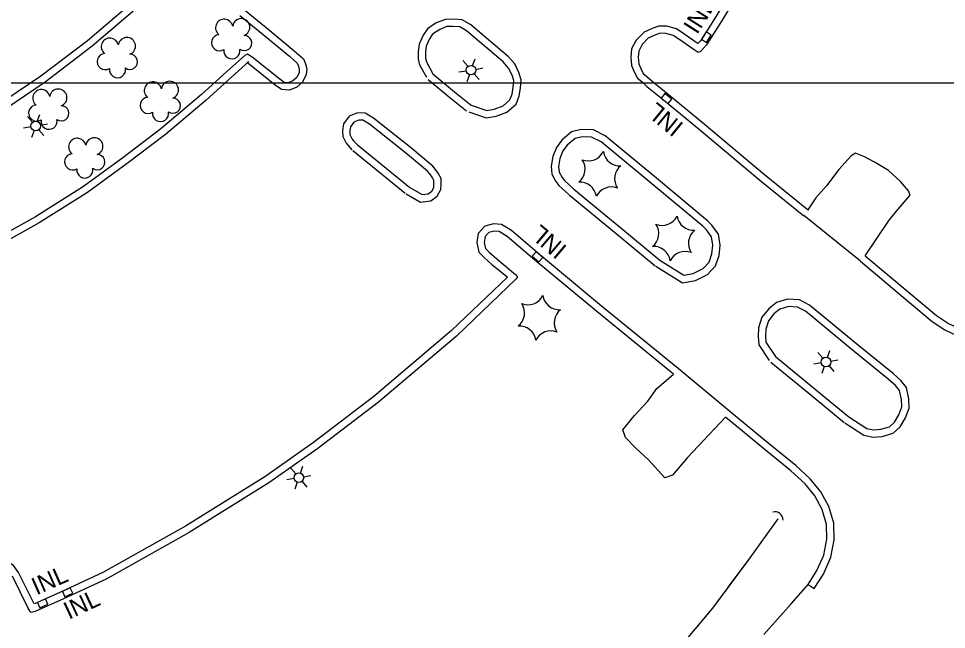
# Model space of a CAD drawing. Extents: x 353423 to 364002, y 127000 to 201942.
# Drawn here: x 361547 to 361866.3, y 159311.9 to 159522.1 of the extents above; entities that cross this region are included whole.
import ezdxf

# ---------------------------------------------------------------- set-up
doc = ezdxf.new("R2010")
doc.units = 0
for name, color, linetype in [('E_DTM_SlopeBottom', 7, 'Continuous'), ('E_FEN_Generic', 7, 'Continuous'), ('E_LAND_BrushLine', 7, 'Continuous'), ('E_LAND_TreeLine', 7, 'Continuous'), ('E_MISCPROP', 7, 'Continuous'), ('E_STRUCT_WingWall', 7, 'Continuous')]:
    doc.layers.add(name, color=color, linetype=linetype)

msp = doc.modelspace()

# ---------------------------------------------------------------- linework, layer by layer
at = {"layer": 'E_DTM_SlopeBottom'}
for points in [[(361785.3, 159516.42), (361783.61, 159517.49), (361782, 159514.96), (361783.69, 159513.89), (361785.3, 159516.42)], [(361769.45, 159496.27), (361768.18, 159494.72), (361770.5, 159492.82), (361771.77, 159494.37), (361769.45, 159496.27)], [(361726.08, 159438.4), (361727.37, 159439.92), (361725.08, 159441.86), (361723.79, 159440.34), (361726.08, 159438.4)], [(361565.62, 159324.4), (361564.78, 159326.21), (361562.06, 159324.94), (361562.9, 159323.13), (361565.62, 159324.4)], [(361557.04, 159320.52), (361556.23, 159322.35), (361553.48, 159321.14), (361554.29, 159319.31), (361557.04, 159320.52)]]:
    msp.add_lwpolyline(points, dxfattribs=at)
msp.add_arc((361807.32, 159349.59), 2.76, 358.5501, 104.7897, dxfattribs=at)
at = {"layer": 'E_FEN_Generic'}
for centre, radius, start, end in [((361617.75, 159518.92), 2.97, 11.4515, 232.6854), ((361623.6, 159519.12), 2.97, 289.1023, 172.0756), ((361578.39, 159512.43), 2.97, 11.4515, 232.6854), ((361584.24, 159512.62), 2.97, 289.1023, 172.0756), ((361616.16, 159513.78), 2.78, 94.4224, 302.1954), ((361624.65, 159513.69), 2.61, 233.8075, 91.7402), ((361620.39, 159511), 2.78, 171.0994, 12.1105), ((361576.8, 159507.29), 2.78, 94.4224, 302.1954), ((361585.29, 159507.2), 2.61, 233.8075, 91.7402), ((361581.03, 159504.51), 2.78, 171.0994, 12.1105), ((361593.2, 159497.33), 2.97, 11.4515, 232.6854), ((361599.05, 159497.53), 2.97, 289.1023, 172.0756), ((361554.81, 159494.68), 2.97, 11.4515, 232.6854), ((361560.66, 159494.88), 2.97, 289.1023, 172.0756), ((361553.22, 159489.55), 2.78, 94.4224, 302.1954), ((361591.62, 159492.2), 2.78, 94.4224, 302.1954), ((361600.11, 159492.11), 2.61, 233.8075, 91.7402), ((361561.71, 159489.46), 2.61, 233.8075, 91.7402), ((361595.84, 159489.42), 2.78, 171.0994, 12.1105), ((361557.45, 159486.77), 2.78, 171.0994, 12.1105), ((361567.17, 159477.92), 2.97, 11.4515, 232.6854), ((361573.02, 159478.11), 2.97, 289.1023, 172.0756), ((361565.59, 159472.78), 2.78, 94.4224, 302.1954), ((361574.08, 159472.69), 2.61, 233.8075, 91.7402), ((361736.22, 159470.31), 5.72, 308.2392, 34.0041), ((361743.09, 159478.83), 5.72, 248.2392, 334.0041), ((361753.9, 159477.14), 5.72, 188.2392, 274.0041), ((361569.81, 159470), 2.78, 171.0994, 12.1105), ((361757.84, 159466.94), 5.72, 128.2392, 214.0041), ((361740.17, 159460.11), 5.72, 8.2392, 94.0041), ((361750.98, 159458.42), 5.72, 68.2392, 154.0041), ((361768.47, 159456.65), 5.72, 248.2392, 334.0041), ((361779.28, 159454.96), 5.72, 188.2392, 274.0041), ((361761.61, 159448.13), 5.72, 308.2392, 34.0041), ((361783.23, 159444.76), 5.72, 128.2392, 214.0041), ((361765.55, 159437.93), 5.72, 8.2392, 94.0041), ((361776.36, 159436.24), 5.72, 68.2392, 154.0041), ((361722.27, 159429.31), 5.72, 248.2392, 334.0041), ((361733.07, 159427.62), 5.72, 188.2392, 274.0041), ((361715.4, 159420.79), 5.72, 308.2392, 34.0041), ((361737.02, 159417.41), 5.72, 128.2392, 214.0041), ((361719.34, 159410.58), 5.72, 8.2392, 94.0041), ((361730.15, 159408.9), 5.72, 68.2392, 154.0041)]:
    msp.add_arc(centre, radius, start, end, dxfattribs=at)
at = {"layer": 'E_LAND_BrushLine'}
for p, q in [((361703.22, 159505.91), (361704.07, 159508.28)), ((361701.62, 159505.66), (361699.92, 159507.64)), ((361704.33, 159504.62), (361706.78, 159505.13)), ((361701.09, 159504.04), (361698.53, 159503.61)), ((361702.12, 159502.82), (361701.25, 159500.37)), ((361703.78, 159503.08), (361705.44, 159501.11)), ((361551.79, 159486.42), (361550.1, 159488.41)), ((361553.4, 159486.67), (361554.24, 159489.05)), ((361551.26, 159484.81), (361548.7, 159484.38)), ((361552.3, 159483.59), (361551.42, 159481.14)), ((361553.95, 159483.85), (361555.61, 159481.87)), ((361554.5, 159485.39), (361556.95, 159485.9)), ((361823.78, 159405.2), (361822.08, 159407.19)), ((361825.39, 159405.45), (361826.23, 159407.83)), ((361823.25, 159403.59), (361820.69, 159403.16)), ((361826.49, 159404.17), (361828.94, 159404.68)), ((361824.29, 159402.37), (361823.41, 159399.92)), ((361825.94, 159402.63), (361827.6, 159400.65)), ((361643.99, 159365.66), (361644.83, 159368.04)), ((361642.39, 159365.41), (361640.68, 159367.39)), ((361645.09, 159364.38), (361647.54, 159364.89)), ((361641.85, 159363.79), (361639.29, 159363.36)), ((361642.89, 159362.58), (361642.02, 159360.12)), ((361644.54, 159362.83), (361646.2, 159360.86))]:
    msp.add_line(p, q, dxfattribs=at)
for centre in [(361702.69, 159504.36), (361552.87, 159485.12), (361824.86, 159403.9), (361643.46, 159364.11)]:
    msp.add_circle(centre, 1.64, dxfattribs=at)
at = {"layer": 'E_LAND_TreeLine'}
for p in [(358500, 159500), (359500, 159500)]:
    msp.add_line(p, (362500, 159500), dxfattribs=at)
at = {"layer": 'E_MISCPROP'}
for points in [[(361865.67, 159757.3), (361863.88, 159739.45), (361860.22, 159715.35), (361856.35, 159695.29), (361851.09, 159673.48), (361845.25, 159652.59), (361839.03, 159632.99), (361832.38, 159613.88), (361822.92, 159591.14), (361811.86, 159567.7), (361797.94, 159541.11), (361787.05, 159522.91), (361781.77, 159514.6), (361780.77, 159513.46)], [(361800.12, 159539.89), (361789.18, 159521.59), (361783.78, 159513.1), (361781.7, 159510.72), (361780.85, 159510.38), (361779.16, 159511.57), (361774.51, 159514.72), (361772.28, 159516.24), (361769.69, 159516.99), (361767.75, 159517.02), (361766, 159516.37), (361763.69, 159515.32), (361761.6, 159513.22), (361760.4, 159510.93), (361760.22, 159508.78), (361760.41, 159506.5), (361761.08, 159504.87), (361761.95, 159503.22), (361763.23, 159502.16), (361764.87, 159500.64), (361770.5, 159496.06), (361782.91, 159485.86), (361803.68, 159468.43), (361818.86, 159456.17)], [(361538.24, 159491.32), (361554.63, 159502.4), (361570.72, 159514.6), (361589.25, 159530.54)], [(361539.57, 159489.21), (361556.09, 159500.37), (361572.29, 159512.66), (361590.91, 159528.68)], [(361624.7, 159525.11), (361633.43, 159518.02), (361641.86, 159511.02), (361645.02, 159508.22), (361645.71, 159506.46), (361646.13, 159504.84), (361645.97, 159502.86), (361644.72, 159500.23), (361642.7, 159498.53), (361640.18, 159497.4), (361637.43, 159497.69), (361635.32, 159499.22), (361625.92, 159506.77), (361625.64, 159506.94), (361626.27, 159507.29), (361620.24, 159501.95), (361611.59, 159494.05), (361597.5, 159482.15), (361584.36, 159472.2), (361570.68, 159462.26), (361554.03, 159451.77), (361534.91, 159441.13)], [(361623.1, 159523.18), (361631.84, 159516.09), (361640.23, 159509.12), (361642.91, 159506.74), (361643.33, 159505.68), (361643.6, 159504.62), (361643.51, 159503.52), (361642.69, 159501.79), (361641.36, 159500.67), (361639.77, 159499.95), (361638.36, 159500.11), (361636.84, 159501.21), (361627.37, 159508.81), (361625.72, 159509.84), (361624.82, 159509.35), (361618.57, 159503.81), (361609.94, 159495.93), (361595.94, 159484.1), (361582.87, 159474.21), (361569.28, 159464.33), (361552.75, 159453.92), (361533.74, 159443.35)], [(361701.92, 159489.97), (361707.9, 159487.91), (361711.29, 159488.47), (361715.04, 159489.93), (361718.2, 159492.65), (361719.3, 159495.45), (361719.72, 159498.17), (361719.96, 159501.04), (361719.2, 159503.56), (361717.72, 159506.48), (361715.57, 159508.97), (361702.61, 159519.96), (361699.62, 159521.67), (361696.51, 159521.9), (361693.92, 159521.83), (361690.75, 159520.59), (361687.68, 159518.55), (361686.18, 159516.33), (361684.82, 159513.32), (361684.49, 159510.7), (361684.47, 159508.1), (361685, 159506.22), (361687.41, 159501.89)], [(361702.74, 159492.33), (361708.11, 159490.48), (361710.62, 159490.9), (361713.73, 159492.1), (361716.1, 159494.14), (361716.87, 159496.11), (361717.23, 159498.46), (361717.43, 159500.78), (361716.87, 159502.63), (361715.63, 159505.07), (361713.8, 159507.19), (361701.17, 159517.91), (361698.87, 159519.22), (361696.45, 159519.39), (361694.42, 159519.34), (361691.91, 159518.36), (361689.47, 159516.74), (361688.38, 159515.11), (361687.25, 159512.64), (361686.99, 159510.54), (361686.97, 159508.43), (361687.33, 159507.18), (361689.59, 159503.1)], [(361780.79, 159513.48), (361780.58, 159513.62), (361775.92, 159516.79), (361773.36, 159518.53), (361770.07, 159519.49), (361767.32, 159519.52), (361765.05, 159518.69), (361762.24, 159517.41), (361759.56, 159514.71), (361757.95, 159511.64), (361757.71, 159508.78), (361757.95, 159505.9), (361758.82, 159503.81), (361759.96, 159501.61), (361761.58, 159500.28), (361763.23, 159498.75), (361768.92, 159494.12), (361781.32, 159483.94), (361802.1, 159466.5), (361817.29, 159454.23)], [(361689.59, 159503.1), (361697.02, 159496.89), (361702.74, 159492.33)], [(361687.99, 159501.18), (361695.44, 159494.96), (361701.18, 159490.38)], [(361680.36, 159461.77), (361685.35, 159458.92), (361688.82, 159459.36), (361691.09, 159460.94), (361692.32, 159463.27), (361692.42, 159465.08), (361692.44, 159467.03), (361691.38, 159468.92), (361690.47, 159470.18), (361689.54, 159471.34), (361681.7, 159477.79), (361669.14, 159487.85), (361666.21, 159489.56), (361663.62, 159489.64), (361660.73, 159488.53), (361658.79, 159485.82), (361658.42, 159483.6), (361658.58, 159481.53), (361659.7, 159479.19), (361660.41, 159478.39), (361661.7, 159476.93)], [(361681.59, 159463.94), (361685.87, 159461.51), (361687.89, 159461.76), (361689.16, 159462.65), (361689.85, 159463.95), (361689.92, 159465.16), (361689.93, 159466.39), (361689.27, 159467.57), (361688.48, 159468.66), (361687.75, 159469.57), (361680.12, 159475.85), (361667.72, 159485.79), (361665.5, 159487.08), (361664.05, 159487.13), (361662.33, 159486.46), (361661.16, 159484.83), (361660.93, 159483.49), (361661.03, 159482.19), (361661.8, 159480.59), (361662.28, 159480.05), (361663.57, 159478.6)], [(361766.31, 159436.84), (361775.45, 159431.14), (361779.93, 159431.94), (361784.08, 159434.01), (361786.8, 159437.02), (361788.05, 159440.6), (361788.4, 159444.14), (361787.83, 159447.92), (361785.61, 159451), (361784.12, 159452.47), (361766.52, 159467.18), (361748.86, 159481.74), (361744.84, 159483.78), (361740.65, 159483.92), (361737.32, 159483.07), (361733.94, 159480.24), (361732.07, 159477.77), (361730.86, 159474.6), (361730.27, 159471.32), (361730.55, 159468.53), (361731.91, 159466.08), (361732.93, 159464.66), (361736.37, 159461.51)], [(361767.64, 159438.96), (361775.96, 159433.77), (361779.14, 159434.34), (361782.55, 159436.03), (361784.61, 159438.32), (361785.59, 159441.14), (361785.88, 159444.07), (361785.45, 159446.95), (361783.7, 159449.36), (361782.43, 159450.62), (361764.92, 159465.25), (361747.48, 159479.63), (361744.2, 159481.3), (361740.92, 159481.4), (361738.49, 159480.79), (361735.76, 159478.5), (361734.27, 159476.55), (361733.28, 159473.93), (361732.79, 159471.22), (361732.98, 159469.29), (361734.02, 159467.42), (361734.81, 159466.33), (361738.06, 159463.35)], [(361662, 159476.65), (361671.86, 159468.72), (361680, 159462.01)], [(361663.57, 159478.6), (361673.44, 159470.66), (361681.59, 159463.94)], [(361838.32, 159440.42), (361846.66, 159452.71), (361849.73, 159456.51), (361853.85, 159461.32), (361853.25, 159462.82), (361850.56, 159466), (361846.35, 159469.76), (361841.8, 159472.59), (361837.85, 159474.67), (361835.05, 159475.8), (361833.51, 159474.9), (361829.33, 159470.13), (361825.02, 159464.53), (361821.37, 159460.46), (361818.67, 159456.32)], [(361736.47, 159461.42), (361752.63, 159448.11), (361766.04, 159437.04)], [(361738.06, 159463.35), (361754.22, 159450.04), (361767.64, 159438.96)], [(361836.77, 159438.58), (361817.22, 159454.28)], [(361773.99, 159401.71), (361747.55, 159423.17), (361726.24, 159440.87), (361716.62, 159449.14), (361713.14, 159451.27), (361710.44, 159451.5), (361707.41, 159450.69), (361705.16, 159448.14), (361704.72, 159444.98), (361705.34, 159441.69), (361707.3, 159439.81), (361709.9, 159437.49), (361714.34, 159433.86), (361715.26, 159433.09)], [(361772.42, 159399.77), (361745.96, 159421.23), (361724.63, 159438.96), (361715.14, 159447.11), (361712.34, 159448.83), (361710.67, 159448.97), (361708.78, 159448.47), (361707.53, 159447.05), (361707.25, 159445.05), (361707.65, 159442.94), (361708.99, 159441.65), (361711.52, 159439.39), (361715.93, 159435.79), (361718.04, 159434.01), (361718.62, 159433.28), (361718.55, 159432.95), (361718.24, 159432.53), (361697.64, 159412.84), (361670.81, 159390.08), (361649.93, 159374.16), (361633.07, 159362.32), (361605.68, 159345.29), (361577.1, 159329.21), (361562.47, 159322.38), (361552.69, 159318.05), (361551.33, 159317.71), (361550.95, 159318.08), (361550.18, 159319.39), (361544.84, 159330.23)], [(361836.77, 159438.58), (361851.42, 159426.24), (361861.41, 159417.88), (361865.82, 159414.99), (361869.88, 159413.08), (361874.14, 159411.93), (361878.05, 159411.57), (361882.01, 159411.75), (361887.35, 159413.11), (361891.04, 159414.46), (361895.21, 159417.13), (361898.73, 159421.06), (361900.59, 159423.21), (361898.7, 159424.85)], [(361838.38, 159440.49), (361853.03, 159428.16), (361862.9, 159419.89), (361867.04, 159417.18), (361870.74, 159415.44), (361874.59, 159414.39), (361878.11, 159414.08), (361881.64, 159414.23), (361886.61, 159415.5), (361889.92, 159416.71), (361893.58, 159419.05), (361896.85, 159422.72), (361898.7, 159424.85)], [(361715.22, 159433.11), (361695.97, 159414.7), (361669.24, 159392.03), (361648.46, 159376.18), (361631.69, 159364.41), (361604.41, 159347.44), (361575.96, 159331.44), (361561.43, 159324.65), (361552.47, 159320.68)], [(361831.37, 159382.94), (361837.94, 159378.68), (361841.08, 159378.07), (361844.19, 159378.29), (361847.93, 159379.42), (361850.36, 159381.62), (361852.23, 159384.67), (361853.52, 159388.07), (361853.34, 159391.28), (361852.52, 159395.18), (361850.58, 159397.52), (361847.94, 159399.92), (361836.18, 159409.43), (361819.23, 159423.47), (361815.71, 159425.25), (361811.66, 159425.52), (361807.79, 159424.34), (361805.16, 159422.22), (361802.82, 159419.31), (361801.65, 159415.64), (361801.53, 159412.63), (361801.73, 159409.84), (361805.36, 159404.42)], [(361832.73, 159385.04), (361838.89, 159381.04), (361841.23, 159380.59), (361843.74, 159380.77), (361846.67, 159381.65), (361848.41, 159383.23), (361849.97, 159385.77), (361851, 159388.46), (361850.86, 159390.95), (361850.2, 159394.06), (361848.77, 159395.79), (361846.31, 159398.03), (361834.6, 159407.49), (361817.85, 159421.37), (361815.04, 159422.79), (361811.96, 159423), (361808.98, 159422.09), (361806.93, 159420.44), (361805.06, 159418.11), (361804.13, 159415.2), (361804.03, 159412.67), (361804.17, 159410.68), (361807.43, 159405.82)], [(361805.85, 159403.88), (361820.28, 159392.04), (361831.15, 159383.11)], [(361807.43, 159405.82), (361821.86, 159393.97), (361832.73, 159385.04)], [(361790.23, 159384.89), (361777.22, 159371.1), (361772.01, 159364.99), (361769.39, 159364.09), (361763.78, 159370.23), (361759.47, 159374.3), (361755.81, 159377.89), (361754.93, 159380.53), (361758.99, 159385.47), (361763.49, 159390.4), (361766.67, 159394.77), (361772.42, 159399.77)], [(361791.81, 159386.82), (361773.99, 159401.71)], [(361818.69, 159327.31), (361821.76, 159332.1), (361824.14, 159337.47), (361825.13, 159342.91), (361825.05, 159348.03), (361823.51, 159353.2), (361821.05, 159357.82), (361817.65, 159362.02), (361812.81, 159366.42), (361803.39, 159374.1), (361790.23, 159384.89)], [(361818.69, 159327.31), (361820.79, 159325.96), (361823.97, 159330.91), (361826.55, 159336.73), (361827.63, 159342.7), (361827.54, 159348.42), (361825.84, 159354.15), (361823.14, 159359.21), (361819.47, 159363.74), (361814.44, 159368.31), (361804.98, 159376.03), (361791.81, 159386.82)], [(361552.32, 159320.7), (361546.99, 159331.52), (361545.27, 159333.92), (361542.98, 159335.22), (361540.81, 159335.18), (361538.33, 159334.49), (361519.8, 159326.92), (361517.45, 159324.02), (361516.96, 159321.9), (361517.15, 159319.5), (361521.53, 159308.72)], [(361803.44, 159310.11), (361812.84, 159320.7), (361818.69, 159327.31)]]:
    msp.add_lwpolyline(points, dxfattribs=at)
at = {"layer": 'E_STRUCT_WingWall'}
for points in [[(361808.3, 159349.97), (361798.11, 159335.74), (361785.77, 159319.21), (361777.86, 159309.77), (361770.59, 159301.22), (361765.32, 159295.64), (361759.57, 159289.33), (361752.42, 159282.59), (361743.86, 159276.03), (361732.49, 159269.53), (361724.72, 159263.95), (361717.4, 159259), (361707.91, 159252.08), (361699.98, 159246.87), (361691.73, 159241.81), (361683.34, 159236.71), (361672.8, 159230.73), (361665.25, 159226.4), (361658.54, 159222.48), (361646.8, 159216.09), (361638.23, 159210.76), (361632.91, 159208), (361627.11, 159205.22), (361621.54, 159202.55)], [(361808.3, 159349.97), (361798.11, 159335.74), (361791.13, 159326.39)], [(361788.73, 159323.17), (361787.52, 159321.55)], [(361785.07, 159318.37), (361783.77, 159316.83)], [(361781.19, 159313.74), (361779.9, 159312.2)]]:
    msp.add_lwpolyline(points, dxfattribs=at)

# ---------------------------------------------------------------- texts
at = {"layer": 'E_DTM_SlopeBottom'}
for rotation, p in [(57.5582, (361780.49, 159516.36)), (140.6691, (361776.2, 159485.67)), (139.657, (361736.1, 159443.45)), (23.8526, (361553.14, 159323.58)), (25.0409, (361564.29, 159315.18))]:
    msp.add_text('INL', height=6, rotation=rotation, dxfattribs=at).set_placement(p)

doc.saveas('drawing.dxf')
